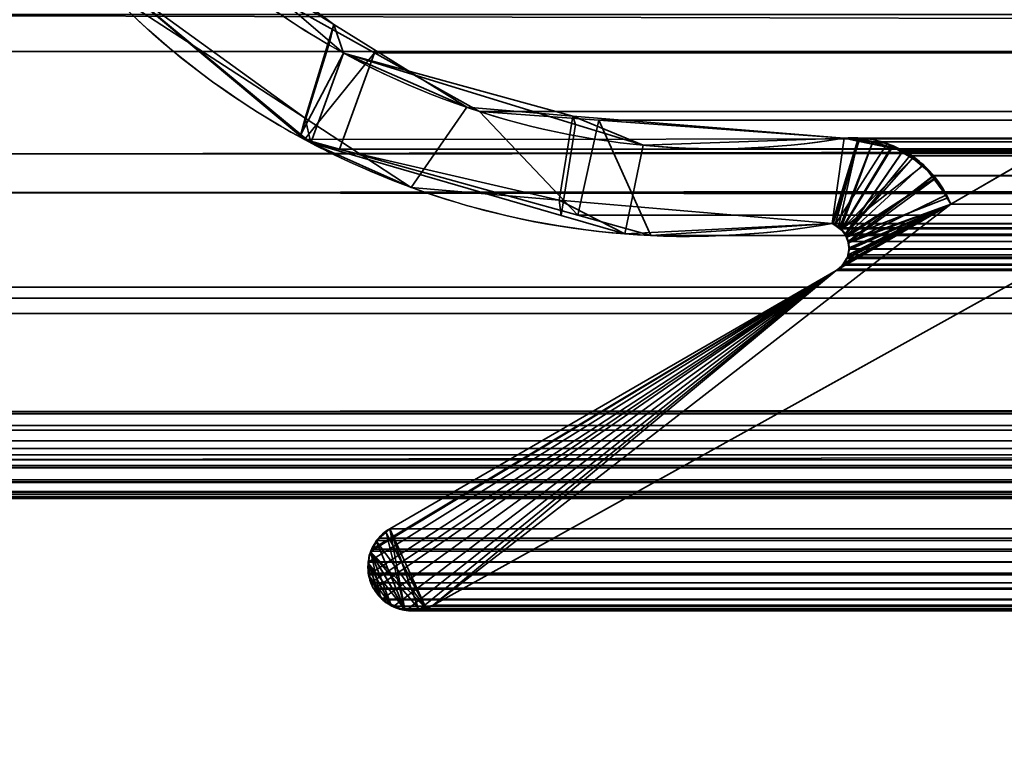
# Model space of a CAD drawing. Header units: millimetres. Extents: x -503 to 6703, y -110 to 193.
# Tile 1028 of 1056: x 4037 to 4046, y -6 to 0. Entities that reach past the tile are written whole.
import ezdxf

# ---------------------------------------------------------------- set-up
doc = ezdxf.new("R2010")
doc.units = ezdxf.units.MM
doc.layers.add('152', color=7, linetype='Continuous', true_color=0xffffff)

# ---------------------------------------------------------------- blocks, each defined once
blk = doc.blocks.new('UG_SURFACE_004')
at = {"layer": '152', "color": 252, "linetype": 'Continuous', "lineweight": 35}
for points in [[(5156.4999, -14, 2212.25), (5156.4999, 174.4, 2212.25), (3843.4999, 174.4, 2212.25), (3843.4999, -14, 2212.25)], [(3993.5, -14, 2062.2499), (3993.5, 174.4, 2062.2499), (5006.4998, 174.4, 2062.2499), (5006.4998, -14, 2062.2499)]]:
    blk.add_3dface(points, dxfattribs=at)
blk = doc.blocks.new('UG_SURFACE_341')
at = {"layer": '152', "color": 35, "linetype": 'Continuous', "lineweight": 35}
for points in [[(4037.0002, 0, 2), (4962.9998, 0, 2), (4962.9998, -2), (4037.0002, -2)], [(4037.0002, 0, 1027), (4081.9998, 0, 1031.9999), (4081.9998, 0, 1015)], [(4037.0002, 0, 2), (4037.0002, 0, 1027), (4082.7613, 0, 1011.1731), (4084.929, 0, 1007.929)], [(4037.0002, 0, 1027), (4082.7613, 0, 1035.8268), (4081.9998, 0, 1031.9999)], [(4037.0002, 0, 1027), (4037.0002, 0, 2017), (4082.4895, 0, 1107.0901), (4082.0546, 0, 1102.9547)], [(4081.9998, 0, 1015), (4082.7613, 0, 1011.1731), (4037.0002, 0, 1027)], [(4082.0546, 0, 1102.9547), (4084.929, 0, 1039.0711), (4082.7613, 0, 1035.8268), (4037.0002, 0, 1027)], [(4084.929, 0, 1007.929), (4088.1734, 0, 1005.7611), (4037.0002, 0, 2)], [(4962.9998, 0, 2), (4037.0002, 0, 2), (4092, 0, 1005), (4095.8266, 0, 1005.7611)], [(4088.1734, 0, 1005.7611), (4092, 0, 1005), (4037.0002, 0, 2)], [(4037.0002, 0, 2017), (4092, 0, 1114), (4087.9326, 0, 1113.1355)], [(4087.9326, 0, 1113.1355), (4084.5685, 0, 1110.6913), (4037.0002, 0, 2017)], [(4084.5685, 0, 1110.6913), (4082.4895, 0, 1107.0901), (4037.0002, 0, 2017)], [(4096.0674, 0, 1113.1355), (4092, 0, 1114), (4037.0002, 0, 2017), (4962.9998, 0, 2017)], [(4962.9998, -9, 2017), (4962.9998, 0, 2017), (4037.0002, 0, 2017), (4037.0002, -9, 2017)], [(4962.9998, -2), (4962.9998, -9), (4037.0002, -9), (4037.0002, -2)]]:
    blk.add_3dface(points, dxfattribs=at)
blk = doc.blocks.new('UG_SURFACE_368')
at = {"layer": '152', "color": 252, "linetype": 'Continuous', "lineweight": 35}
for points in [[(4031.4999, -25.92, 2021.75), (4968.5001, -25.92, 2021.75), (4968.5001, 14.42, 2021.75), (4031.4999, 14.42, 2021.75)], [(4033, -25.92, 2020.2501), (4033, 14.42, 2020.2501), (4967, 14.42, 2020.2501), (4967, -25.92, 2020.2501)]]:
    blk.add_3dface(points, dxfattribs=at)
blk = doc.blocks.new('UG_SURFACE_396')
at = {"layer": '152', "color": 7, "linetype": 'Continuous', "lineweight": 35}
for points in [[(4038.5294, 1.3698, -7.75), (4040.0252, 0.0846, -7.75), (4039.7782, -0.7049, -7.75), (4038.1899, 0.6143, -7.75)], [(4038.5294, 1.3698, -7.75), (4038.6515, 1.1027, 2014.5984), (4040.0572, 0.2278, 2013.1927)], [(4040.0572, 0.2278, 2013.1927), (4040.0252, 0.0846, -7.75), (4038.5294, 1.3698, -7.75)], [(4040.0572, 0.2278, 2013.1927), (4038.6515, 1.1027, 2014.5984), (4038.1231, 0.5346, 2015.1269), (4039.8145, -0.567, 2013.4356)], [(4039.8145, -0.567, 2013.4356), (4038.1231, 0.5346, 2015.1269), (4038.1899, 0.6143, -7.75)], [(4038.1899, 0.6143, -7.75), (4039.7782, -0.7049, -7.75), (4039.8145, -0.567, 2013.4356)], [(4039.8145, -0.567, 2013.4356), (4040.7138, -1.1528, 2012.5363), (4041.1849, -0.474, 2012.0652), (4040.0572, 0.2278, 2013.1927)], [(4040.1392, -0.0133, -7.75), (4040.0252, 0.0846, -7.75), (4040.0572, 0.2278, 2013.1927)], [(4040.1392, -0.0133, -7.75), (4040.0572, 0.2278, 2013.1927), (4041.1849, -0.474, 2012.0652)], [(4040.0252, 0.0846, -7.75), (4040.1392, -0.0133, -7.75), (4039.7782, -0.7049, -7.75)], [(4039.8636, -0.7759, -7.75), (4039.7782, -0.7049, -7.75), (4040.1392, -0.0133, -7.75)], [(4040.1392, -0.0133, -7.75), (4042.1076, -0.6191, -7.75), (4041.9865, -1.3907, -7.75), (4039.8636, -0.7759, -7.75)], [(4040.1392, -0.0133, -7.75), (4041.1849, -0.474, 2012.0652), (4042.0861, -0.5476, 2011.1637)], [(4042.0861, -0.5476, 2011.1637), (4042.1076, -0.6191, -7.75), (4040.1392, -0.0133, -7.75)], [(4048.2764, -0.597, -7.75), (4040.8993, -4.6975, -7.75), (4045.2905, -1.2961, -7.75), (4047.4057, -0.0688, -7.75)], [(4047.4057, -0.0688, 2005.8444), (4045.2905, -1.2961, 2007.9598), (4040.8993, -4.6975, 2012.3506), (4048.2764, -0.597, 2004.9736)], [(4047.4057, -0.0688, -7.75), (4045.2905, -1.2961, -7.75), (4045.2905, -1.2961, 2007.9598), (4047.4057, -0.0688, 2005.8444)], [(4042.0861, -0.5476, 2011.1637), (4041.1849, -0.474, 2012.0652), (4040.7138, -1.1528, 2012.5363), (4041.9703, -1.2602, 2011.2798)], [(4039.8145, -0.567, 2013.4356), (4039.7782, -0.7049, -7.75), (4039.8636, -0.7759, -7.75)], [(4040.7138, -1.1528, 2012.5363), (4039.8145, -0.567, 2013.4356), (4039.8636, -0.7759, -7.75)], [(4041.9703, -1.2602, 2011.2798), (4044.2858, -1.4582, 2008.9643), (4044.3878, -0.7357, 2008.8625), (4042.0861, -0.5476, 2011.1637)], [(4042.6807, -0.7956, -7.75), (4042.0861, -0.5476, 2011.1637), (4044.3878, -0.7357, 2008.8625)], [(4042.6807, -0.7956, -7.75), (4042.1076, -0.6191, -7.75), (4042.0861, -0.5476, 2011.1637)], [(4048.2764, -0.597, 2004.9736), (4040.8993, -4.6975, 2012.3506), (4040.8993, -4.6975, -7.75), (4048.2764, -0.597, -7.75)], [(4042.1076, -0.6191, -7.75), (4042.6807, -0.7956, -7.75), (4042.5262, -1.547, -7.75), (4041.9865, -1.3907, -7.75)], [(4044.2858, -1.4582, -7.75), (4042.5262, -1.547, -7.75), (4042.6807, -0.7956, -7.75), (4044.3878, -0.7357, -7.75)], [(4044.3878, -0.7357, 2008.8625), (4044.3878, -0.7357, -7.75), (4042.6807, -0.7956, -7.75)], [(4044.3878, -0.7357, -7.75), (4044.5037, -0.7501, -7.75), (4044.2858, -1.4582, -7.75)], [(4044.5027, -0.7599, 2008.7473), (4044.3878, -0.7357, 2008.8625), (4044.2858, -1.4582, 2008.9643), (4044.3101, -1.4716, 2008.9397)], [(4044.3087, -1.473, -7.75), (4044.2858, -1.4582, -7.75), (4044.5037, -0.7501, -7.75), (4044.7521, -0.781, -7.75)], [(4044.3878, -0.7357, -7.75), (4044.3878, -0.7357, 2008.8625), (4044.5027, -0.7599, 2008.7473)], [(4044.5027, -0.7599, 2008.7473), (4044.5037, -0.7501, -7.75), (4044.3878, -0.7357, -7.75)], [(4044.5037, -0.7501, -7.75), (4044.5027, -0.7599, 2008.7473), (4044.7917, -0.8206, 2008.4584)], [(4044.7917, -0.8206, 2008.4584), (4044.7521, -0.781, -7.75), (4044.5037, -0.7501, -7.75)], [(4039.8636, -0.7759, -7.75), (4041.9865, -1.3907, -7.75), (4041.9703, -1.2602, 2011.2798)], [(4041.9703, -1.2602, 2011.2798), (4040.7138, -1.1528, 2012.5363), (4039.8636, -0.7759, -7.75)], [(4044.7521, -0.781, -7.75), (4044.7903, -0.8036, -7.75), (4044.363, -1.508, -7.75), (4044.3087, -1.473, -7.75)], [(4044.3101, -1.4716, 2008.9397), (4044.3377, -1.4864, 2008.9126), (4044.5027, -0.7599, 2008.7473)], [(4044.7917, -0.8206, 2008.4584), (4044.5027, -0.7599, 2008.7473), (4044.3377, -1.4864, 2008.9126), (4044.3635, -1.5149, 2008.8868)], [(4044.7903, -0.8036, -7.75), (4044.9672, -0.9082, -7.75), (4044.363, -1.508, -7.75)], [(4044.8875, -0.8407, 2008.3625), (4044.7917, -0.8206, 2008.4584), (4044.3635, -1.5149, 2008.8868), (4044.3983, -1.5535, 2008.852)], [(4044.7917, -0.8206, 2008.4584), (4044.7903, -0.8036, -7.75), (4044.7521, -0.781, -7.75)], [(4044.7903, -0.8036, -7.75), (4044.7917, -0.8206, 2008.4584), (4044.8875, -0.8407, 2008.3625)], [(4044.8875, -0.8407, 2008.3625), (4044.9672, -0.9082, -7.75), (4044.7903, -0.8036, -7.75)], [(4044.3649, -1.5112, -7.75), (4044.363, -1.508, -7.75), (4044.9672, -0.9082, -7.75), (4045.0602, -0.9635, -7.75)], [(4044.3983, -1.5535, 2008.852), (4044.9729, -0.9008, 2008.2772), (4044.8875, -0.8407, 2008.3625)], [(4045.0554, -0.9589, 2008.1947), (4044.9729, -0.9008, 2008.2772), (4044.3983, -1.5535, 2008.852), (4044.4021, -1.5635, 2008.848)], [(4044.8875, -0.8407, 2008.3625), (4044.9729, -0.9008, 2008.2772), (4044.9672, -0.9082, -7.75)], [(4045.0602, -0.9635, -7.75), (4044.9672, -0.9082, -7.75), (4044.9729, -0.9008, 2008.2772)], [(4045.0602, -0.9635, -7.75), (4044.9729, -0.9008, 2008.2772), (4045.0554, -0.9589, 2008.1947)], [(4045.0602, -0.9635, -7.75), (4045.1469, -1.0803, -7.75), (4044.4012, -1.5638, -7.75), (4044.3649, -1.5112, -7.75)], [(4044.4021, -1.5635, 2008.848), (4044.4236, -1.6191, 2008.8263), (4045.1517, -1.0837, 2008.0984), (4045.0554, -0.9589, 2008.1947)], [(4045.0554, -0.9589, 2008.1947), (4045.1469, -1.0803, -7.75), (4045.0602, -0.9635, -7.75)], [(4045.0554, -0.9589, 2008.1947), (4045.1517, -1.0837, 2008.0984), (4045.1469, -1.0803, -7.75)], [(4045.1469, -1.0803, -7.75), (4044.4093, -1.5754, -7.75), (4044.4012, -1.5638, -7.75)], [(4045.1469, -1.0803, -7.75), (4045.2671, -1.2421, -7.75), (4044.4093, -1.5754, -7.75)], [(4044.4236, -1.6191, 2008.8263), (4045.2547, -1.217, 2007.9954), (4045.1517, -1.0837, 2008.0984)], [(4045.2671, -1.2421, -7.75), (4045.1469, -1.0803, -7.75), (4045.1517, -1.0837, 2008.0984)], [(4045.2671, -1.2421, -7.75), (4045.1517, -1.0837, 2008.0984), (4045.2547, -1.217, 2007.9954)], [(4044.4198, -1.623, -7.75), (4044.4093, -1.5754, -7.75), (4045.2671, -1.2421, -7.75), (4045.2905, -1.2961, -7.75)], [(4045.2905, -1.2961, 2007.9598), (4045.2547, -1.217, 2007.9954), (4044.4236, -1.6191, 2008.8263), (4044.4241, -1.622, 2008.826)], [(4045.2547, -1.217, 2007.9954), (4045.2905, -1.2961, -7.75), (4045.2671, -1.2421, -7.75)], [(4045.2547, -1.217, 2007.9954), (4045.2905, -1.2961, 2007.9598), (4045.2905, -1.2961, -7.75)], [(4044.3177, -1.8586, -7.75), (4044.363, -1.8237, -7.75), (4045.2905, -1.2961, -7.75), (4040.8993, -4.6975, -7.75)], [(4040.8993, -4.6975, 2012.3506), (4045.2905, -1.2961, 2007.9598), (4044.3177, -1.8586, 2008.9326)], [(4041.9703, -1.2602, 2011.2798), (4041.9865, -1.3907, -7.75), (4042.5262, -1.547, -7.75)], [(4044.2858, -1.4582, 2008.9643), (4041.9703, -1.2602, 2011.2798), (4042.5262, -1.547, -7.75)], [(4044.3683, -1.813, 2008.8818), (4044.3177, -1.8586, 2008.9326), (4045.2905, -1.2961, 2007.9598)], [(4045.2905, -1.2961, -7.75), (4044.363, -1.8237, -7.75), (4044.3683, -1.8157, -7.75)], [(4044.3683, -1.8157, -7.75), (4044.4026, -1.763, -7.75), (4045.2905, -1.2961, -7.75)], [(4045.2905, -1.2961, 2007.9598), (4044.3859, -1.7971, 2008.8639), (4044.3683, -1.813, 2008.8818)], [(4045.2905, -1.2961, 2007.9598), (4044.414, -1.7456, 2008.8358), (4044.4045, -1.7635, 2008.8456), (4044.3859, -1.7971, 2008.8639)], [(4044.4026, -1.763, -7.75), (4044.414, -1.7456, -7.75), (4045.2905, -1.2961, -7.75)], [(4045.2905, -1.2961, -7.75), (4044.414, -1.7456, -7.75), (4044.426, -1.6816, -7.75), (4044.4288, -1.6645, -7.75)], [(4045.2905, -1.2961, 2007.9598), (4044.4283, -1.6826, 2008.8217), (4044.414, -1.7456, 2008.8358)], [(4045.2905, -1.2961, -7.75), (4044.4288, -1.6645, -7.75), (4044.4198, -1.623, -7.75)], [(4044.4241, -1.622, 2008.826), (4044.4283, -1.6821, 2008.8217), (4044.4283, -1.6826, 2008.8217), (4045.2905, -1.2961, 2007.9598)], [(4042.5262, -1.547, -7.75), (4044.2858, -1.4582, -7.75), (4044.2858, -1.4582, 2008.9643)], [(4044.2858, -1.4582, -7.75), (4044.3087, -1.473, -7.75), (4044.3101, -1.4716, 2008.9397)], [(4044.3101, -1.4716, 2008.9397), (4044.2858, -1.4582, 2008.9643), (4044.2858, -1.4582, -7.75)], [(4044.3377, -1.4864, 2008.9126), (4044.3101, -1.4716, 2008.9397), (4044.3087, -1.473, -7.75)], [(4044.3087, -1.473, -7.75), (4044.363, -1.508, -7.75), (4044.3635, -1.5149, 2008.8868)], [(4044.3635, -1.5149, 2008.8868), (4044.3377, -1.4864, 2008.9126), (4044.3087, -1.473, -7.75)], [(4044.363, -1.508, -7.75), (4044.3649, -1.5112, -7.75), (4044.3635, -1.5149, 2008.8868)], [(4044.3983, -1.5535, 2008.852), (4044.3635, -1.5149, 2008.8868), (4044.3649, -1.5112, -7.75)], [(4044.3649, -1.5112, -7.75), (4044.4012, -1.5638, -7.75), (4044.4021, -1.5635, 2008.848)], [(4044.4021, -1.5635, 2008.848), (4044.3983, -1.5535, 2008.852), (4044.3649, -1.5112, -7.75)], [(4044.4236, -1.6191, 2008.8263), (4044.4021, -1.5635, 2008.848), (4044.4012, -1.5638, -7.75)], [(4044.4012, -1.5638, -7.75), (4044.4093, -1.5754, -7.75), (4044.4241, -1.622, 2008.826)], [(4044.4241, -1.622, 2008.826), (4044.4236, -1.6191, 2008.8263), (4044.4012, -1.5638, -7.75)], [(4044.4093, -1.5754, -7.75), (4044.4198, -1.623, -7.75), (4044.4241, -1.622, 2008.826)], [(4044.4283, -1.6821, 2008.8217), (4044.4241, -1.622, 2008.826), (4044.4198, -1.623, -7.75)], [(4044.4198, -1.623, -7.75), (4044.4288, -1.6645, -7.75), (4044.4283, -1.6821, 2008.8217)], [(4044.4288, -1.6645, -7.75), (4044.426, -1.6816, -7.75), (4044.4283, -1.6821, 2008.8217)], [(4044.4026, -1.763, -7.75), (4044.4045, -1.7635, 2008.8456), (4044.414, -1.7456, 2008.8358)], [(4044.414, -1.7456, 2008.8358), (4044.414, -1.7456, -7.75), (4044.4026, -1.763, -7.75)], [(4044.4283, -1.6826, 2008.8217), (4044.426, -1.6816, -7.75), (4044.414, -1.7456, -7.75)], [(4044.414, -1.7456, -7.75), (4044.414, -1.7456, 2008.8358), (4044.4283, -1.6826, 2008.8217)], [(4044.4283, -1.6826, 2008.8217), (4044.4283, -1.6821, 2008.8217), (4044.426, -1.6816, -7.75)], [(4044.3177, -1.8586, -7.75), (4044.3177, -1.8586, 2008.9326), (4044.3683, -1.813, 2008.8818)], [(4044.3683, -1.813, 2008.8818), (4044.363, -1.8237, -7.75), (4044.3177, -1.8586, -7.75)], [(4044.3683, -1.813, 2008.8818), (4044.3683, -1.8157, -7.75), (4044.363, -1.8237, -7.75)], [(4044.3859, -1.7971, 2008.8639), (4044.4026, -1.763, -7.75), (4044.3683, -1.8157, -7.75)], [(4044.3683, -1.8157, -7.75), (4044.3683, -1.813, 2008.8818), (4044.3859, -1.7971, 2008.8639)], [(4044.3859, -1.7971, 2008.8639), (4044.4045, -1.7635, 2008.8456), (4044.4026, -1.763, -7.75)], [(4040.5316, -4.0486, 2012.7182), (4044.3177, -1.8586, 2008.9326), (4044.3177, -1.8586, -7.75), (4040.5316, -4.0486, -7.75)], [(4040.5316, -4.0486, -7.75), (4044.3177, -1.8586, -7.75), (4040.8993, -4.6975, -7.75), (4040.7796, -4.7371, -7.75)], [(4040.8406, -4.7238, 2012.4094), (4040.8993, -4.6975, 2012.3506), (4044.3177, -1.8586, 2008.9326), (4040.5316, -4.0486, 2012.7182)], [(4040.4992, -4.0777, 2012.7506), (4040.5006, -4.0763, -7.75), (4040.4181, -4.1507, -7.75)], [(4040.4181, -4.1507, -7.75), (4040.5006, -4.0763, -7.75), (4040.6594, -4.7331, -7.75)], [(4040.4181, -4.1507, -7.75), (4040.4181, -4.1509, 2012.8319), (4040.4992, -4.0777, 2012.7506)], [(4040.8406, -4.7238, 2012.4094), (4040.4992, -4.0777, 2012.7506), (4040.4181, -4.1509, 2012.8319)], [(4040.5006, -4.0763, -7.75), (4040.4992, -4.0777, 2012.7506), (4040.5316, -4.0486, 2012.7182)], [(4040.5316, -4.0486, 2012.7182), (4040.4992, -4.0777, 2012.7506), (4040.8406, -4.7238, 2012.4094)], [(4040.5316, -4.0486, 2012.7182), (4040.5316, -4.0486, -7.75), (4040.5006, -4.0763, -7.75)], [(4040.5006, -4.0763, -7.75), (4040.5316, -4.0486, -7.75), (4040.6594, -4.7331, -7.75)], [(4040.7796, -4.7371, -7.75), (4040.7677, -4.7411, -7.75), (4040.6594, -4.7331, -7.75), (4040.5316, -4.0486, -7.75)], [(4040.4181, -4.1509, 2012.8319), (4040.4167, -4.1522, 2012.8334), (4040.3714, -4.2465, 2012.8789), (4040.8406, -4.7238, 2012.4094)], [(4040.4172, -4.1512, -7.75), (4040.3714, -4.2465, 2012.8789), (4040.4167, -4.1522, 2012.8334)], [(4040.4172, -4.1512, -7.75), (4040.3719, -4.2453, -7.75), (4040.3714, -4.2465, 2012.8789)], [(4040.6594, -4.7331, -7.75), (4040.3719, -4.2453, -7.75), (4040.4172, -4.1512, -7.75), (4040.4181, -4.1507, -7.75)], [(4040.4167, -4.1522, 2012.8334), (4040.4181, -4.1509, 2012.8319), (4040.4181, -4.1507, -7.75), (4040.4172, -4.1512, -7.75)], [(4040.453, -4.6262, 2012.7971), (4040.3714, -4.2465, 2012.8789), (4040.359, -4.2719, 2012.8911), (4040.3495, -4.3457, 2012.9006)], [(4040.6594, -4.7331, -7.75), (4040.3543, -4.3454, -7.75), (4040.359, -4.2719, -7.75), (4040.3719, -4.2453, -7.75)], [(4040.3714, -4.2465, 2012.8789), (4040.3719, -4.2453, -7.75), (4040.359, -4.2719, -7.75)], [(4040.359, -4.2719, -7.75), (4040.359, -4.2719, 2012.8911), (4040.3714, -4.2465, 2012.8789)], [(4040.3714, -4.2465, 2012.8789), (4040.5416, -4.6873, 2012.7082), (4040.6461, -4.7372, 2012.604), (4040.659, -4.7364, 2012.5914)], [(4040.659, -4.7364, 2012.5914), (4040.7801, -4.728, 2012.4698), (4040.3714, -4.2465, 2012.8789)], [(4040.3714, -4.2465, 2012.8789), (4040.453, -4.6262, 2012.7971), (4040.4778, -4.6566, 2012.7721), (4040.5416, -4.6873, 2012.7082)], [(4040.7801, -4.728, 2012.4698), (4040.8406, -4.7238, 2012.4094), (4040.3714, -4.2465, 2012.8789)], [(4040.3543, -4.3454, -7.75), (4040.3495, -4.3457, 2012.9006), (4040.359, -4.2719, 2012.8911)], [(4040.359, -4.2719, 2012.8911), (4040.359, -4.2719, -7.75), (4040.3543, -4.3454, -7.75)], [(4040.3566, -4.4464, 2012.8934), (4040.3452, -4.3771, 2012.9046), (4040.3543, -4.3454, -7.75)], [(4040.3452, -4.3771, 2012.9046), (4040.3495, -4.3457, 2012.9006), (4040.3543, -4.3454, -7.75)], [(4040.3495, -4.3457, 2012.9006), (4040.3452, -4.3771, 2012.9046), (4040.3566, -4.4464, 2012.8934), (4040.453, -4.6262, 2012.7971)], [(4040.3543, -4.3454, -7.75), (4040.349, -4.4241, -7.75), (4040.3566, -4.4464, 2012.8934)], [(4040.3566, -4.4464, -7.75), (4040.349, -4.4241, -7.75), (4040.3543, -4.3454, -7.75), (4040.5416, -4.693, -7.75)], [(4040.349, -4.4241, -7.75), (4040.3566, -4.4464, -7.75), (4040.3566, -4.4464, 2012.8934)], [(4040.3543, -4.3454, -7.75), (4040.6594, -4.7331, -7.75), (4040.6156, -4.7299, -7.75), (4040.5416, -4.693, -7.75)], [(4040.3566, -4.4464, -7.75), (4040.3924, -4.5523, -7.75), (4040.3924, -4.5523, 2012.8577)], [(4040.3924, -4.5523, 2012.8577), (4040.3628, -4.4839, 2012.8872), (4040.3566, -4.4464, -7.75)], [(4040.3628, -4.4839, 2012.8872), (4040.3566, -4.4464, 2012.8934), (4040.3566, -4.4464, -7.75)], [(4040.3566, -4.4464, -7.75), (4040.5416, -4.693, -7.75), (4040.493, -4.6686, -7.75), (4040.4558, -4.6258, -7.75)], [(4040.4558, -4.6258, -7.75), (4040.3924, -4.5523, -7.75), (4040.3566, -4.4464, -7.75)], [(4040.3566, -4.4464, 2012.8934), (4040.3628, -4.4839, 2012.8872), (4040.3924, -4.5523, 2012.8577), (4040.453, -4.6262, 2012.7971)], [(4040.3924, -4.5523, -7.75), (4040.4558, -4.6258, -7.75), (4040.453, -4.6262, 2012.7971)], [(4040.453, -4.6262, 2012.7971), (4040.3924, -4.5523, 2012.8577), (4040.3924, -4.5523, -7.75)], [(4040.4778, -4.6566, 2012.7721), (4040.453, -4.6262, 2012.7971), (4040.4558, -4.6258, -7.75)], [(4040.4558, -4.6258, -7.75), (4040.493, -4.6686, -7.75), (4040.4778, -4.6566, 2012.7721)], [(4040.5416, -4.6873, 2012.7082), (4040.4778, -4.6566, 2012.7721), (4040.493, -4.6686, -7.75)], [(4040.493, -4.6686, -7.75), (4040.5416, -4.693, -7.75), (4040.5416, -4.6873, 2012.7082)], [(4040.6461, -4.7372, 2012.604), (4040.5416, -4.6873, 2012.7082), (4040.5416, -4.693, -7.75)], [(4040.5416, -4.693, -7.75), (4040.6156, -4.7299, -7.75), (4040.6461, -4.7372, 2012.604)], [(4040.6156, -4.7299, -7.75), (4040.6594, -4.7331, -7.75), (4040.659, -4.7364, 2012.5914)], [(4040.659, -4.7364, 2012.5914), (4040.6461, -4.7372, 2012.604), (4040.6156, -4.7299, -7.75)], [(4040.7801, -4.728, 2012.4698), (4040.659, -4.7364, 2012.5914), (4040.6594, -4.7331, -7.75)], [(4040.6594, -4.7331, -7.75), (4040.7677, -4.7411, -7.75), (4040.7801, -4.728, 2012.4698)], [(4040.7677, -4.7411, -7.75), (4040.7796, -4.7371, -7.75), (4040.7801, -4.728, 2012.4698)], [(4040.7796, -4.7371, -7.75), (4040.8993, -4.6975, -7.75), (4040.8993, -4.6975, 2012.3506)], [(4040.8993, -4.6975, 2012.3506), (4040.8406, -4.7238, 2012.4094), (4040.7796, -4.7371, -7.75)], [(4040.8406, -4.7238, 2012.4094), (4040.7801, -4.728, 2012.4698), (4040.7796, -4.7371, -7.75)]]:
    blk.add_3dface(points, dxfattribs=at)
blk = doc.blocks.new('UG_SURFACE_397')
at = {"layer": '152', "color": 7, "linetype": 'Continuous', "lineweight": 35}
for points in [[(4039.8078, -0.7461, 2013.4423), (4038.3816, 0.4496, 2014.8683), (4039.0248, 0.7572, 2014.2252), (4040.4029, -0.0126, 2012.8472)], [(4960.9752, 0.7572, 2014.2252), (4959.5971, -0.0126, 2012.8472), (4040.4029, -0.0126, 2012.8472), (4039.0248, 0.7572, 2014.2252)], [(4034.7695, -0.8717, 2018.4803), (4965.1923, 0.5499, 2018.4426), (4965.1871, -0.4242, 2018.4369)], [(4034.7695, -0.8717, 2018.4803), (4034.8077, 0.5499, 2018.4426), (4965.1923, 0.5499, 2018.4426)], [(4961.3423, 0.0339, 2014.5926), (4038.3816, 0.4496, 2014.8683), (4039.8078, -0.7461, 2013.4423)], [(4961.3423, 0.0339, 2014.5926), (4961.6446, 0.3444, 2014.8945), (4038.3816, 0.4496, 2014.8683)], [(4966.3572, -2.122, 2019.6073), (4033.7386, 0.3122, 2019.5112), (4033.6499, -2.0923, 2019.6002)], [(4966.3572, -2.122, 2019.6073), (4966.2142, 0.3108, 2019.4643), (4033.7386, 0.3122, 2019.5112)], [(4961.3423, 0.0339, 2014.5926), (4039.8078, -0.7461, 2013.4423), (4040.1068, -0.829, 2013.1433)], [(4040.1068, -0.829, 2013.1433), (4959.8756, -0.7619, 2013.1254), (4961.3423, 0.0339, 2014.5926)], [(4040.4029, -0.0126, 2012.8472), (4040.1068, -0.829, 2013.1433), (4039.8078, -0.7461, 2013.4423)], [(4040.4029, -0.0126, 2012.8472), (4041.2922, -0.5094, 2011.9581), (4042.1262, -1.3889, 2011.1239), (4040.1068, -0.829, 2013.1433)], [(4041.2922, -0.5094, 2011.9581), (4040.4029, -0.0126, 2012.8472), (4959.5971, -0.0126, 2012.8472)], [(4048.2764, -0.597, 2004.9736), (4040.8993, -4.6975, 2012.3506), (4045.2905, -1.2961, 2007.9598), (4047.4057, -0.0688, 2005.8444)], [(4041.2922, -0.5094, 2011.9581), (4959.5971, -0.0126, 2012.8472), (4958.7078, -0.5094, 2011.9581)], [(4047.4057, -0.0688, 2005.8444), (4045.2905, -1.2961, 2007.9598), (4954.7095, -1.2961, 2007.9598), (4952.5943, -0.0688, 2005.8444)], [(4965.1871, -0.4242, 2018.4369), (4034.6951, -1.1976, 2018.5549), (4034.7695, -0.8717, 2018.4803)], [(4965.1871, -0.4242, 2018.4369), (4965.2996, -1.206, 2018.5497), (4034.6951, -1.1976, 2018.5549)], [(4042.1262, -1.3889, 2011.1239), (4041.2922, -0.5094, 2011.9581), (4042.3045, -0.5834, 2010.9458)], [(4958.7078, -0.5094, 2011.9581), (4957.6955, -0.5834, 2010.9458), (4042.3045, -0.5834, 2010.9458), (4041.2922, -0.5094, 2011.9581)], [(4042.7456, -1.5607, 2010.5042), (4042.1262, -1.3889, 2011.1239), (4042.3045, -0.5834, 2010.9458)], [(4042.3045, -0.5834, 2010.9458), (4044.3878, -0.7357, 2008.8625), (4044.2858, -1.4582, 2008.9643), (4042.7456, -1.5607, 2010.5042)], [(4042.3045, -0.5834, 2010.9458), (4957.6955, -0.5834, 2010.9458), (4955.6122, -0.7357, 2008.8625), (4044.3878, -0.7357, 2008.8625)], [(4951.7236, -0.597, 2004.9736), (4959.1007, -4.6975, 2012.3506), (4040.8993, -4.6975, 2012.3506), (4048.2764, -0.597, 2004.9736)], [(4044.2929, -1.4628, 2008.9571), (4044.2858, -1.4582, 2008.9643), (4044.3878, -0.7357, 2008.8625), (4044.5185, -0.7343, 2008.7316)], [(4044.3482, -1.4973, 2008.9016), (4044.2929, -1.4628, 2008.9571), (4044.5185, -0.7343, 2008.7316), (4044.6291, -0.7669, 2008.6207)], [(4044.5185, -0.7343, 2008.7316), (4044.3878, -0.7357, 2008.8625), (4955.6122, -0.7357, 2008.8625)], [(4044.5185, -0.7343, 2008.7316), (4955.6122, -0.7357, 2008.8625), (4955.3699, -0.7733, 2008.6198)], [(4955.3699, -0.7733, 2008.6198), (4044.6291, -0.7669, 2008.6207), (4044.5185, -0.7343, 2008.7316)], [(4958.9419, -1.2682, 2012.1918), (4959.8756, -0.7619, 2013.1254), (4040.1068, -0.829, 2013.1433)], [(4040.1068, -0.829, 2013.1433), (4042.1262, -1.3889, 2011.1239), (4957.8848, -1.3304, 2011.1349)], [(4957.8848, -1.3304, 2011.1349), (4958.9419, -1.2682, 2012.1918), (4040.1068, -0.829, 2013.1433)], [(4044.6291, -0.7669, 2008.6207), (4044.3578, -1.5032, 2008.8923), (4044.3482, -1.4973, 2008.9016)], [(4044.394, -1.5491, 2008.8558), (4044.3578, -1.5032, 2008.8923), (4044.6291, -0.7669, 2008.6207), (4044.8875, -0.843, 2008.3623)], [(4044.6291, -0.7669, 2008.6207), (4955.3699, -0.7733, 2008.6198), (4955.1983, -0.7998, 2008.4484)], [(4955.1983, -0.7998, 2008.4484), (4044.8875, -0.843, 2008.3623), (4044.6291, -0.7669, 2008.6207)], [(4955.1983, -0.7998, 2008.4484), (4955.1148, -0.8545, 2008.3649), (4044.8875, -0.843, 2008.3623)], [(4044.8875, -0.843, 2008.3623), (4044.3993, -1.5558, 2008.8506), (4044.394, -1.5491, 2008.8558)], [(4044.8875, -0.843, 2008.3623), (4044.8956, -0.8454, 2008.3542), (4044.9438, -0.8849, 2008.3063), (4044.3993, -1.5558, 2008.8506)], [(4044.4217, -1.6106, 2008.8284), (4044.3993, -1.5558, 2008.8506), (4044.9438, -0.8849, 2008.3063), (4045.145, -1.0515, 2008.105)], [(4044.8956, -0.8454, 2008.3542), (4044.8875, -0.843, 2008.3623), (4955.1148, -0.8545, 2008.3649)], [(4044.8956, -0.8454, 2008.3542), (4955.1148, -0.8545, 2008.3649), (4955.0571, -0.8924, 2008.307)], [(4955.0571, -0.8924, 2008.307), (4044.9438, -0.8849, 2008.3063), (4044.8956, -0.8454, 2008.3542)], [(4045.145, -1.0515, 2008.105), (4044.9438, -0.8849, 2008.3063), (4955.0571, -0.8924, 2008.307)], [(4045.145, -1.0515, 2008.105), (4955.0571, -0.8924, 2008.307), (4954.9189, -0.9829, 2008.1689)], [(4954.9189, -0.9829, 2008.1689), (4045.1469, -1.0546, 2008.1031), (4045.145, -1.0515, 2008.105)], [(4954.9189, -0.9829, 2008.1689), (4954.8573, -1.0637, 2008.1074), (4045.1469, -1.0546, 2008.1031)], [(4045.145, -1.0515, 2008.105), (4045.1469, -1.0546, 2008.1031), (4044.4217, -1.6106, 2008.8284)], [(4045.1469, -1.0546, 2008.1031), (4045.2905, -1.2961, 2007.9598), (4044.4217, -1.6106, 2008.8284)], [(4045.1469, -1.0546, 2008.1031), (4954.8573, -1.0637, 2008.1074), (4954.7553, -1.1981, 2008.0054)], [(4954.7553, -1.1981, 2008.0054), (4045.2905, -1.2961, 2007.9598), (4045.1469, -1.0546, 2008.1031)], [(4965.4131, -1.9929, 2018.6632), (4034.1754, -3.4651, 2019.0744), (4034.6951, -1.1976, 2018.5549)], [(4034.6951, -1.1976, 2018.5549), (4965.2996, -1.206, 2018.5497), (4965.4131, -1.9929, 2018.6632)], [(4954.7553, -1.1981, 2008.0054), (4954.7095, -1.2961, 2007.9598), (4045.2905, -1.2961, 2007.9598)], [(4044.3177, -1.8586, 2008.9326), (4044.3349, -1.8474, 2008.9152), (4045.2905, -1.2961, 2007.9598), (4040.8993, -4.6975, 2012.3506)], [(4957.8848, -1.3304, 2011.1349), (4042.1262, -1.3889, 2011.1239), (4042.7456, -1.5607, 2010.5042)], [(4957.8848, -1.3304, 2011.1349), (4042.7456, -1.5607, 2010.5042), (4044.2858, -1.4582, 2008.9643)], [(4044.2858, -1.4582, 2008.9643), (4955.7142, -1.4582, 2008.9643), (4957.8848, -1.3304, 2011.1349)], [(4045.2905, -1.2961, 2007.9598), (4044.3349, -1.8474, 2008.9152), (4044.3721, -1.8122, 2008.8778)], [(4044.3721, -1.8122, 2008.8778), (4044.3802, -1.8045, 2008.8696), (4045.2905, -1.2961, 2007.9598)], [(4045.2905, -1.2961, 2007.9598), (4044.3802, -1.8045, 2008.8696), (4044.4074, -1.7572, 2008.8425)], [(4044.4074, -1.7572, 2008.8425), (4044.414, -1.7456, 2008.8358), (4045.2905, -1.2961, 2007.9598)], [(4045.2905, -1.2961, 2007.9598), (4044.414, -1.7456, 2008.8358), (4044.4207, -1.7264, 2008.8296)], [(4045.2905, -1.2961, 2007.9598), (4044.4207, -1.7264, 2008.8296), (4044.4283, -1.6767, 2008.8217)], [(4045.2905, -1.2961, 2007.9598), (4044.4288, -1.6734, 2008.8212), (4044.4217, -1.6108, 2008.8282)], [(4044.4217, -1.6108, 2008.8282), (4044.4217, -1.6106, 2008.8284), (4045.2905, -1.2961, 2007.9598)], [(4044.4283, -1.6767, 2008.8217), (4044.4288, -1.6734, 2008.8212), (4045.2905, -1.2961, 2007.9598)], [(4044.2858, -1.4582, 2008.9643), (4044.2929, -1.4628, 2008.9571), (4955.7071, -1.462, 2008.9569)], [(4955.7071, -1.462, 2008.9569), (4955.7142, -1.4582, 2008.9643), (4044.2858, -1.4582, 2008.9643)], [(4955.6723, -1.4795, 2008.9226), (4955.7071, -1.462, 2008.9569), (4044.2929, -1.4628, 2008.9571)], [(4955.6723, -1.4795, 2008.9226), (4044.2929, -1.4628, 2008.9571), (4044.3482, -1.4973, 2008.9016)], [(4044.3482, -1.4973, 2008.9016), (4955.6522, -1.4985, 2008.9021), (4955.6723, -1.4795, 2008.9226)], [(4955.616, -1.5323, 2008.8661), (4044.3482, -1.4973, 2008.9016), (4044.3578, -1.5032, 2008.8923)], [(4955.616, -1.5323, 2008.8661), (4955.6522, -1.4985, 2008.9021), (4044.3482, -1.4973, 2008.9016)], [(4044.3578, -1.5032, 2008.8923), (4955.6065, -1.5497, 2008.8565), (4955.616, -1.5323, 2008.8661)], [(4044.3578, -1.5032, 2008.8923), (4044.394, -1.5491, 2008.8558), (4955.6065, -1.5497, 2008.8565)], [(4955.5855, -1.5884, 2008.8353), (4044.394, -1.5491, 2008.8558), (4044.3993, -1.5558, 2008.8506)], [(4955.5855, -1.5884, 2008.8353), (4955.6065, -1.5497, 2008.8565), (4044.394, -1.5491, 2008.8558)], [(4044.3993, -1.5558, 2008.8506), (4955.5798, -1.6116, 2008.8296), (4955.5855, -1.5884, 2008.8353)], [(4044.3993, -1.5558, 2008.8506), (4044.4217, -1.6106, 2008.8284), (4955.5798, -1.6116, 2008.8296)], [(4044.4217, -1.6106, 2008.8284), (4044.4217, -1.6108, 2008.8282), (4955.5798, -1.6116, 2008.8296)], [(4955.5731, -1.6382, 2008.8229), (4044.4217, -1.6108, 2008.8282), (4044.4288, -1.6734, 2008.8212)], [(4955.5731, -1.6382, 2008.8229), (4955.5798, -1.6116, 2008.8296), (4044.4217, -1.6108, 2008.8282)], [(4044.4288, -1.6734, 2008.8212), (4955.5731, -1.6768, 2008.8229), (4955.5731, -1.6382, 2008.8229)], [(4044.4074, -1.7572, 2008.8425), (4955.5926, -1.7571, 2008.8425), (4955.586, -1.7456, 2008.8358)], [(4955.586, -1.7456, 2008.8358), (4044.414, -1.7456, 2008.8358), (4044.4074, -1.7572, 2008.8425)], [(4044.4207, -1.7264, 2008.8296), (4044.414, -1.7456, 2008.8358), (4955.586, -1.7456, 2008.8358)], [(4955.5726, -1.6936, 2008.8229), (4044.4283, -1.6767, 2008.8217), (4044.4207, -1.7264, 2008.8296)], [(4044.4207, -1.7264, 2008.8296), (4955.586, -1.7456, 2008.8358), (4955.5726, -1.6936, 2008.8229)], [(4044.4288, -1.6734, 2008.8212), (4044.4283, -1.6767, 2008.8217), (4955.5731, -1.6768, 2008.8229)], [(4955.5726, -1.6936, 2008.8229), (4955.5731, -1.6768, 2008.8229), (4044.4283, -1.6767, 2008.8217)], [(4955.6274, -1.8125, 2008.8775), (4044.3721, -1.8122, 2008.8778), (4044.3349, -1.8474, 2008.9152)], [(4044.3349, -1.8474, 2008.9152), (4955.6823, -1.8586, 2008.9326), (4955.6274, -1.8125, 2008.8775)], [(4044.3802, -1.8045, 2008.8696), (4044.3721, -1.8122, 2008.8778), (4955.6274, -1.8125, 2008.8775)], [(4955.6231, -1.8086, 2008.873), (4044.4074, -1.7572, 2008.8425), (4044.3802, -1.8045, 2008.8696)], [(4044.3802, -1.8045, 2008.8696), (4955.6274, -1.8125, 2008.8775), (4955.6231, -1.8086, 2008.873)], [(4955.6231, -1.8086, 2008.873), (4955.5926, -1.7571, 2008.8425), (4044.4074, -1.7572, 2008.8425)], [(4044.3177, -1.8586, 2008.9326), (4040.3481, -4.3304, 2012.902), (4040.3481, -4.3284, 2012.902), (4040.3705, -4.2376, 2012.8798)], [(4040.3533, -4.4406, 2012.8968), (4040.349, -4.4248, 2012.9008), (4040.3481, -4.3304, 2012.902), (4044.3177, -1.8586, 2008.9326)], [(4040.3714, -4.5081, 2012.8787), (4040.3533, -4.4406, 2012.8968), (4044.3177, -1.8586, 2008.9326)], [(4040.3705, -4.2376, 2012.8798), (4040.379, -4.2218, 2012.871), (4044.3177, -1.8586, 2008.9326)], [(4044.3177, -1.8586, 2008.9326), (4040.3996, -4.5616, 2012.8503), (4040.3924, -4.5523, 2012.8577), (4040.3714, -4.5081, 2012.8787)], [(4040.4429, -4.1276, 2012.8071), (4040.5316, -4.0486, 2012.7182), (4044.3177, -1.8586, 2008.9326), (4040.379, -4.2218, 2012.871)], [(4040.4682, -4.6468, 2012.7819), (4040.3996, -4.5616, 2012.8503), (4044.3177, -1.8586, 2008.9326)], [(4044.3177, -1.8586, 2008.9326), (4040.5669, -4.7058, 2012.6832), (4040.4725, -4.6518, 2012.7778), (4040.4682, -4.6468, 2012.7819)], [(4959.4684, -4.0486, 2012.7182), (4955.6823, -1.8586, 2008.9326), (4044.3177, -1.8586, 2008.9326), (4040.5316, -4.0486, 2012.7182)], [(4044.3177, -1.8586, 2008.9326), (4040.6766, -4.735, 2012.5735), (4040.6013, -4.7255, 2012.6486), (4040.5669, -4.7058, 2012.6832)], [(4040.7872, -4.7307, 2012.4629), (4040.7438, -4.7435, 2012.5062), (4040.6766, -4.735, 2012.5735), (4044.3177, -1.8586, 2008.9326)], [(4044.3177, -1.8586, 2008.9326), (4040.8993, -4.6975, 2012.3506), (4040.7872, -4.7307, 2012.4629)], [(4044.3349, -1.8474, 2008.9152), (4044.3177, -1.8586, 2008.9326), (4955.6823, -1.8586, 2008.9326)], [(4965.4131, -1.9929, 2018.6632), (4965.8217, -3.4663, 2019.0716), (4034.1754, -3.4651, 2019.0744)], [(4033.6499, -2.0923, 2019.6002), (4033.6003, -2.222, 2019.6497), (4966.3968, -2.2245, 2019.6469)], [(4033.6499, -2.0923, 2019.6002), (4966.3968, -2.2245, 2019.6469), (4966.3572, -2.122, 2019.6073)], [(4966.3968, -2.2245, 2019.6469), (4033.6003, -2.222, 2019.6497), (4033.2818, -3.0566, 2019.9683)], [(4033.2818, -3.0566, 2019.9683), (4966.7182, -3.0566, 2019.9683), (4966.3968, -2.2245, 2019.6469)], [(4966.7635, -3.1716, 2020.0133), (4966.7253, -3.0742, 2019.9752), (4033.2747, -3.0742, 2019.9752), (4033.2365, -3.1716, 2020.0133)], [(4033.2747, -3.0742, 2019.9752), (4966.7253, -3.0742, 2019.9752), (4966.7182, -3.0566, 2019.9683), (4033.2818, -3.0566, 2019.9683)], [(4033.2317, -3.2123, 2020.0181), (4966.7683, -3.2123, 2020.0181), (4966.7635, -3.1716, 2020.0133)], [(4033.2365, -3.1716, 2020.0133), (4033.2317, -3.2123, 2020.0181), (4966.7635, -3.1716, 2020.0133)], [(4966.7788, -3.3021, 2020.0286), (4033.2317, -3.2123, 2020.0181), (4033.2212, -3.3021, 2020.0286)], [(4966.7788, -3.3021, 2020.0286), (4966.7683, -3.2123, 2020.0181), (4033.2317, -3.2123, 2020.0181)], [(4033.2212, -3.3021, 2020.0286), (4033.2303, -3.3665, 2020.0198), (4966.7697, -3.3665, 2020.0198), (4966.7788, -3.3021, 2020.0286)], [(4966.7697, -3.3665, 2020.0198), (4033.2303, -3.3665, 2020.0198), (4033.2379, -3.4209, 2020.0121)], [(4966.7621, -3.4209, 2020.0121), (4966.7697, -3.3665, 2020.0198), (4033.2379, -3.4209, 2020.0121)], [(4033.2379, -3.4209, 2020.0121), (4033.2737, -3.5129, 2019.9764), (4966.7263, -3.5129, 2019.9764), (4966.7621, -3.4209, 2020.0121)], [(4034.1601, -3.5319, 2019.0897), (4034.1754, -3.4651, 2019.0744), (4965.8217, -3.4663, 2019.0716)], [(4965.8217, -3.4663, 2019.0716), (4965.8399, -3.5319, 2019.0897), (4034.1601, -3.5319, 2019.0897)], [(4966.7206, -3.5281, 2019.9704), (4033.2737, -3.5129, 2019.9764), (4033.2794, -3.5281, 2019.9704)], [(4966.7206, -3.5281, 2019.9704), (4966.7263, -3.5129, 2019.9764), (4033.2737, -3.5129, 2019.9764)], [(4033.2794, -3.5281, 2019.9704), (4033.3591, -3.6338, 2019.8913), (4966.6409, -3.6338, 2019.8913), (4966.7206, -3.5281, 2019.9704)], [(4034.0705, -3.6511, 2019.1796), (4965.8399, -3.5319, 2019.0897), (4965.9295, -3.6511, 2019.1796)], [(4034.0705, -3.6511, 2019.1796), (4034.1601, -3.5319, 2019.0897), (4965.8399, -3.5319, 2019.0897)], [(4966.6409, -3.6338, 2019.8913), (4033.3591, -3.6338, 2019.8913), (4033.3729, -3.6524, 2019.8772)], [(4966.6271, -3.6524, 2019.8772), (4966.6409, -3.6338, 2019.8913), (4033.3729, -3.6524, 2019.8772)], [(4033.3729, -3.6524, 2019.8772), (4033.483, -3.7332, 2019.7668), (4966.517, -3.7332, 2019.7668), (4966.6271, -3.6524, 2019.8772)], [(4034.0633, -3.6559, 2019.1865), (4965.9367, -3.6559, 2019.1865), (4966.0602, -3.738, 2019.31), (4033.9398, -3.738, 2019.31)], [(4965.9295, -3.6511, 2019.1796), (4034.0633, -3.6559, 2019.1865), (4034.0705, -3.6511, 2019.1796)], [(4965.9295, -3.6511, 2019.1796), (4965.9367, -3.6559, 2019.1865), (4034.0633, -3.6559, 2019.1865)], [(4033.4992, -3.7378, 2019.7506), (4966.5008, -3.7378, 2019.7506), (4966.517, -3.7332, 2019.7668), (4033.483, -3.7332, 2019.7668)], [(4033.6394, -3.7769, 2019.6109), (4966.3606, -3.7769, 2019.6109), (4966.5008, -3.7378, 2019.7506), (4033.4992, -3.7378, 2019.7506)], [(4966.0835, -3.7538, 2019.3336), (4033.7939, -3.7758, 2019.4559), (4033.9165, -3.7538, 2019.3336)], [(4966.0835, -3.7538, 2019.3336), (4966.2061, -3.7758, 2019.4559), (4033.7939, -3.7758, 2019.4559)], [(4033.9165, -3.7538, 2019.3336), (4966.0602, -3.738, 2019.31), (4966.0835, -3.7538, 2019.3336)], [(4033.9165, -3.7538, 2019.3336), (4033.9398, -3.738, 2019.31), (4966.0602, -3.738, 2019.31)], [(4966.3024, -3.7931, 2019.5527), (4033.6394, -3.7769, 2019.6109), (4033.6976, -3.7931, 2019.5527)], [(4966.3024, -3.7931, 2019.5527), (4966.3606, -3.7769, 2019.6109), (4033.6394, -3.7769, 2019.6109)], [(4033.6976, -3.7931, 2019.5527), (4966.2061, -3.7758, 2019.4559), (4966.3024, -3.7931, 2019.5527)], [(4033.6976, -3.7931, 2019.5527), (4033.7939, -3.7758, 2019.4559), (4966.2061, -3.7758, 2019.4559)], [(4040.4429, -4.1276, 2012.8071), (4959.5571, -4.1276, 2012.8071), (4959.4684, -4.0486, 2012.7182), (4040.5316, -4.0486, 2012.7182)], [(4040.379, -4.2218, 2012.871), (4040.4196, -4.1484, 2012.8305), (4040.4429, -4.1276, 2012.8071)], [(4040.4196, -4.1484, 2012.8305), (4040.379, -4.2218, 2012.871), (4959.621, -4.2218, 2012.871)], [(4959.5804, -4.1484, 2012.8305), (4959.5571, -4.1276, 2012.8071), (4040.4429, -4.1276, 2012.8071), (4040.4196, -4.1484, 2012.8305)], [(4040.4196, -4.1484, 2012.8305), (4959.621, -4.2218, 2012.871), (4959.5804, -4.1484, 2012.8305)], [(4959.6295, -4.2376, 2012.8798), (4040.3705, -4.2376, 2012.8798), (4040.3481, -4.3284, 2012.902)], [(4040.3481, -4.3304, 2012.902), (4959.6519, -4.3284, 2012.902), (4959.6295, -4.2376, 2012.8798)], [(4040.3481, -4.3284, 2012.902), (4040.3481, -4.3304, 2012.902), (4959.6295, -4.2376, 2012.8798)], [(4959.6295, -4.2376, 2012.8798), (4959.621, -4.2218, 2012.871), (4040.379, -4.2218, 2012.871), (4040.3705, -4.2376, 2012.8798)], [(4040.3481, -4.3304, 2012.902), (4959.6524, -4.3304, 2012.9023), (4959.6519, -4.3284, 2012.902)], [(4959.6548, -4.3759, 2012.9046), (4040.3481, -4.3304, 2012.902), (4040.349, -4.4248, 2012.9008)], [(4959.6548, -4.3759, 2012.9046), (4959.6524, -4.3304, 2012.9023), (4040.3481, -4.3304, 2012.902)], [(4959.6548, -4.3759, 2012.9046), (4040.349, -4.4248, 2012.9008), (4040.3533, -4.4406, 2012.8968)], [(4040.3533, -4.4406, 2012.8968), (4959.6462, -4.4409, 2012.8961), (4959.6548, -4.3759, 2012.9046)], [(4959.6462, -4.4409, 2012.8961), (4040.3533, -4.4406, 2012.8968), (4040.3714, -4.5081, 2012.8787)], [(4959.6434, -4.4634, 2012.8932), (4959.6462, -4.4409, 2012.8961), (4040.3714, -4.5081, 2012.8787)], [(4959.6434, -4.4634, 2012.8932), (4040.3714, -4.5081, 2012.8787), (4040.3924, -4.5523, 2012.8577)], [(4040.3924, -4.5523, 2012.8577), (4959.6076, -4.5523, 2012.8577), (4959.6434, -4.4634, 2012.8932)], [(4040.3996, -4.5616, 2012.8503), (4959.6004, -4.5616, 2012.8503), (4959.6076, -4.5523, 2012.8577), (4040.3924, -4.5523, 2012.8577)], [(4040.4682, -4.6468, 2012.7819), (4959.5318, -4.6468, 2012.7819), (4959.6004, -4.5616, 2012.8503), (4040.3996, -4.5616, 2012.8503)], [(4959.5318, -4.6468, 2012.7819), (4040.4682, -4.6468, 2012.7819), (4040.4725, -4.6518, 2012.7778)], [(4959.5275, -4.6518, 2012.7778), (4959.5318, -4.6468, 2012.7819), (4040.4725, -4.6518, 2012.7778)], [(4040.4725, -4.6518, 2012.7778), (4040.5669, -4.7058, 2012.6832), (4959.4331, -4.7058, 2012.6832), (4959.5275, -4.6518, 2012.7778)], [(4959.3987, -4.7255, 2012.6486), (4040.5669, -4.7058, 2012.6832), (4040.6013, -4.7255, 2012.6486)], [(4959.3987, -4.7255, 2012.6486), (4959.4331, -4.7058, 2012.6832), (4040.5669, -4.7058, 2012.6832)], [(4040.6013, -4.7255, 2012.6486), (4040.6766, -4.735, 2012.5735), (4959.3234, -4.735, 2012.5735), (4959.3987, -4.7255, 2012.6486)], [(4959.2562, -4.7435, 2012.5062), (4040.6766, -4.735, 2012.5735), (4040.7438, -4.7435, 2012.5062)], [(4959.2562, -4.7435, 2012.5062), (4959.3234, -4.735, 2012.5735), (4040.6766, -4.735, 2012.5735)], [(4040.7438, -4.7435, 2012.5062), (4959.2128, -4.7307, 2012.4629), (4959.2562, -4.7435, 2012.5062)], [(4040.7438, -4.7435, 2012.5062), (4040.7872, -4.7307, 2012.4629), (4959.2128, -4.7307, 2012.4629)], [(4040.8993, -4.6975, 2012.3506), (4959.1007, -4.6975, 2012.3506), (4959.2128, -4.7307, 2012.4629), (4040.7872, -4.7307, 2012.4629)]]:
    blk.add_3dface(points, dxfattribs=at)

msp = doc.modelspace()

# ---------------------------------------------------------------- linework, layer by layer
at = {"layer": '152', "color": 252, "linetype": 'Continuous', "lineweight": -3, "true_color": 0x939598}
for p, q in [((4037, 0, 2), (4963, 0, 2)), ((4037, 0, 2017), (4963, 0, 2017)), ((4047.4056, -0.0688, -7.75), (4045.2902, -1.2961, -7.75)), ((4045.2902, -1.2961, 2007.9598), (4047.4056, -0.0688, 2005.8444)), ((4045.2902, -1.2961, 2007.9598), (4047.4056, -0.0688, 2005.8444)), ((4048.2764, -0.597, -7.75), (4040.8995, -4.6975, -7.75)), ((4040.8995, -4.6975, 2012.3505), (4048.2764, -0.597, 2004.9736)), ((4048.2764, -0.597, 2004.9736), (4040.8995, -4.6975, 2012.3505)), ((4044.3876, -0.7357, -7.75), (4044.3876, -0.7357, 2008.8624)), ((4044.3876, -0.7357, 2008.8624), (4955.6124, -0.7357, 2008.8624)), ((4045.2902, -1.2961, -7.75), (4045.2902, -1.2961, 2007.9598)), ((4045.2902, -1.2961, 2007.9598), (4954.7098, -1.2961, 2007.9598)), ((4955.7144, -1.4582, 2008.9644), (4044.2856, -1.4582, 2008.9644)), ((4044.2856, -1.4582, 2008.9644), (4044.2856, -1.4582, -7.75)), ((4044.4141, -1.7456, 2008.8359), (4044.4141, -1.7456, -7.75)), ((4955.5859, -1.7456, 2008.8359), (4044.4141, -1.7456, 2008.8359)), ((4040.5317, -4.0486, 2012.7183), (4044.3175, -1.8586, 2008.9325)), ((4040.5317, -4.0486, -7.75), (4044.3175, -1.8586, -7.75)), ((4040.5317, -4.0486, 2012.7183), (4044.3175, -1.8586, 2008.9325)), ((4955.6825, -1.8586, 2008.9325), (4044.3175, -1.8586, 2008.9325)), ((4044.3175, -1.8586, 2008.9325), (4044.3175, -1.8586, -7.75)), ((4037, -2), (4963, -2)), ((4966.7183, -3.0566, 2019.9683), (4033.2817, -3.0566, 2019.9683)), ((4965.8398, -3.5319, 2019.0898), (4034.1602, -3.5319, 2019.0898)), ((4966.5169, -3.7332, 2019.7669), (4033.4831, -3.7332, 2019.7669)), ((4959.4683, -4.0486, 2012.7183), (4040.5317, -4.0486, 2012.7183)), ((4040.5317, -4.0486, 2012.7183), (4040.5317, -4.0486, -7.75)), ((4959.6078, -4.5523, 2012.8578), (4040.3922, -4.5523, 2012.8578)), ((4040.3922, -4.5523, 2012.8578), (4040.3922, -4.5523, -7.75)), ((4959.1005, -4.6975, 2012.3505), (4040.8995, -4.6975, 2012.3505)), ((4040.8995, -4.6975, 2012.3505), (4040.8995, -4.6975, -7.75))]:
    msp.add_line(p, q, dxfattribs=at)
for points in [[(4038.0786, 1.7573, -7.75), (4039.5586, -0.1772, -7.75), (4041.9855, -1.1357, -7.75), (4044.3876, -0.7357, -7.75)], [(4044.3876, -0.7357, 2008.8624), (4041.9855, -1.1357, 2011.2645), (4039.5586, -0.1772, 2013.6914), (4038.0786, 1.7573, 2015.1714)], [(4044.2856, -1.4582, 2008.9644), (4041.7947, -1.9092, 2011.4553), (4039.2574, -0.9513, 2013.9926), (4037.6857, 1.0331, 2015.5643)], [(4037.6857, 1.0331, -7.75), (4039.2574, -0.9513, -7.75), (4041.7947, -1.9092, -7.75), (4044.2856, -1.4582, -7.75)], [(4044.3876, -0.7357, 2008.8624), (4044.7794, -0.7028, 2008.4706), (4045.1462, -0.9308, 2008.1038), (4045.2902, -1.2961, 2007.9598)], [(4044.3876, -0.7357, -7.75), (4044.7794, -0.7028, -7.75), (4045.1462, -0.9308, -7.75), (4045.2902, -1.2961, -7.75)], [(4044.2856, -1.4582, -7.75), (4044.4003, -1.5021, -7.75), (4044.458, -1.6309, -7.75), (4044.4141, -1.7456, -7.75)], [(4044.4141, -1.7456, 2008.8359), (4044.458, -1.6309, 2008.792), (4044.4003, -1.5021, 2008.8497), (4044.2856, -1.4582, 2008.9644)], [(4044.3175, -1.8586, 2008.9325), (4044.3617, -1.8331, 2008.8883), (4044.3957, -1.7934, 2008.8543), (4044.4141, -1.7456, 2008.8359)], [(4044.4141, -1.7456, -7.75), (4044.3957, -1.7934, -7.75), (4044.3617, -1.8331, -7.75), (4044.3175, -1.8586, -7.75)], [(4040.5317, -4.0486, -7.75), (4040.3558, -4.1502, -7.75), (4040.2935, -4.3746, -7.75), (4040.3922, -4.5523, -7.75)], [(4040.5317, -4.0486, 2012.7183), (4040.3558, -4.1502, 2012.8942), (4040.2935, -4.3746, 2012.9565), (4040.3922, -4.5523, 2012.8578)], [(4040.3922, -4.5523, -7.75), (4040.492, -4.7325, -7.75), (4040.7193, -4.7973, -7.75), (4040.8995, -4.6975, -7.75)], [(4040.3922, -4.5523, 2012.8578), (4040.492, -4.7325, 2012.758), (4040.7193, -4.7973, 2012.5307), (4040.8995, -4.6975, 2012.3505)]]:
    msp.add_open_spline(points, degree=3, dxfattribs=at)
for points, knots in [([(4044.3876, -0.7357, 2008.8624), (4043.2632, -0.923, 2009.9868), (4042.1398, -0.8246, 2011.1102), (4040.5014, -0.226, 2012.7486), (4039.9755, 0.0461, 2013.2745), (4038.9724, 0.7643, 2014.2776), (4038.4959, 1.2119, 2014.7541), (4038.0786, 1.7573, 2015.1714)], [0, 0, 0, 0, 0.5, 0.5, 0.75, 0.75, 1, 1, 1, 1]), ([(4037.6857, 1.0331, 2015.5643), (4038.1283, 0.4742, 2015.1217), (4038.6182, 0.0282, 2014.6318), (4039.666, -0.7016, 2013.584), (4040.2277, -0.9829, 2013.0223), (4041.9254, -1.5783, 2011.3246), (4043.1153, -1.6701, 2010.1347), (4044.2856, -1.4582, 2008.9644)], [0, 0, 0, 0, 0.25, 0.25, 0.5, 0.5, 1, 1, 1, 1]), ([(4045.2902, -1.2961, 2007.9598), (4045.2536, -1.2031, 2007.9964), (4045.2025, -1.1202, 2008.0475), (4045.0715, -0.9637, 2008.1785), (4044.9854, -0.8953, 2008.2646), (4044.7764, -0.7787, 2008.4736), (4044.6468, -0.7424, 2008.6032), (4044.4749, -0.7316, 2008.7751), (4044.4311, -0.7321, 2008.8189), (4044.3876, -0.7357, 2008.8624)], [0, 0, 0, 0, 0.219104, 0.219104, 0.499064, 0.499064, 0.874121, 0.874121, 1, 1, 1, 1]), ([(4044.2856, -1.4582, 2008.9644), (4044.311, -1.4679, 2008.939), (4044.3358, -1.4827, 2008.9142), (4044.3733, -1.5176, 2008.8767), (4044.3877, -1.5353, 2008.8623), (4044.4088, -1.5722, 2008.8412), (4044.4166, -1.5908, 2008.8334), (4044.4269, -1.6305, 2008.8231), (4044.4294, -1.6523, 2008.8206), (4044.4282, -1.6915, 2008.8218), (4044.4253, -1.7096, 2008.8247), (4044.4187, -1.733, 2008.8313), (4044.4165, -1.7394, 2008.8335), (4044.4141, -1.7456, 2008.8359)], [0, 0, 0, 0, 0.2847, 0.2847, 0.48566, 0.48566, 0.646417, 0.646417, 0.809013, 0.809013, 0.946704, 0.946704, 1, 1, 1, 1]), ([(4044.4141, -1.7456, 2008.8359), (4044.4113, -1.7531, 2008.8387), (4044.4081, -1.7602, 2008.8419), (4044.401, -1.774, 2008.849), (4044.3972, -1.7805, 2008.8528), (4044.3892, -1.793, 2008.8608), (4044.3849, -1.7989, 2008.8651), (4044.3759, -1.8102, 2008.8741), (4044.3713, -1.8155, 2008.8787), (4044.3616, -1.8254, 2008.8884), (4044.3566, -1.8301, 2008.8934), (4044.3461, -1.8391, 2008.9039), (4044.3405, -1.8435, 2008.9095), (4044.3292, -1.8515, 2008.9208), (4044.3234, -1.8552, 2008.9266), (4044.3175, -1.8586, 2008.9325)], [0, 0, 0, 0, 0.140604, 0.140604, 0.281124, 0.281124, 0.42157, 0.42157, 0.561956, 0.561956, 0.702296, 0.702296, 0.850671, 0.850671, 1, 1, 1, 1]), ([(4040.5317, -4.0486, 2012.7183), (4040.4908, -4.0723, 2012.7592), (4040.4515, -4.1054, 2012.7985), (4040.4001, -4.1743, 2012.8499), (4040.383, -4.2045, 2012.867), (4040.3594, -4.2658, 2012.8906), (4040.3516, -4.2968, 2012.8984), (4040.3442, -4.3601, 2012.9058), (4040.3446, -4.3933, 2012.9054), (4040.3533, -4.4539, 2012.8967), (4040.361, -4.4822, 2012.889), (4040.3774, -4.5236, 2012.8726), (4040.3845, -4.5384, 2012.8655), (4040.3922, -4.5523, 2012.8578)], [0, 0, 0, 0, 0.297201, 0.297201, 0.474968, 0.474968, 0.625947, 0.625947, 0.777792, 0.777792, 0.91721, 0.91721, 1, 1, 1, 1]), ([(4040.3922, -4.5523, 2012.8578), (4040.4141, -4.5919, 2012.8359), (4040.4421, -4.6254, 2012.8079), (4040.5117, -4.6864, 2012.7383), (4040.5562, -4.7106, 2012.6938), (4040.6478, -4.7408, 2012.6022), (4040.6962, -4.7467, 2012.5538), (4040.7968, -4.7399, 2012.4532), (4040.8501, -4.7248, 2012.3999), (4040.8995, -4.6975, 2012.3505)], [0, 0, 0, 0, 0.194489, 0.194489, 0.448598, 0.448598, 0.709351, 0.709351, 1, 1, 1, 1])]:
    msp.add_open_spline(points, degree=3, knots=knots, dxfattribs=at)

# ---------------------------------------------------------------- block references
for name in ['UG_SURFACE_004', 'UG_SURFACE_368', 'UG_SURFACE_396', 'UG_SURFACE_397', 'UG_SURFACE_341']:
    msp.add_blockref(name, (0, 0), dxfattribs=at)

doc.saveas('drawing.dxf')
